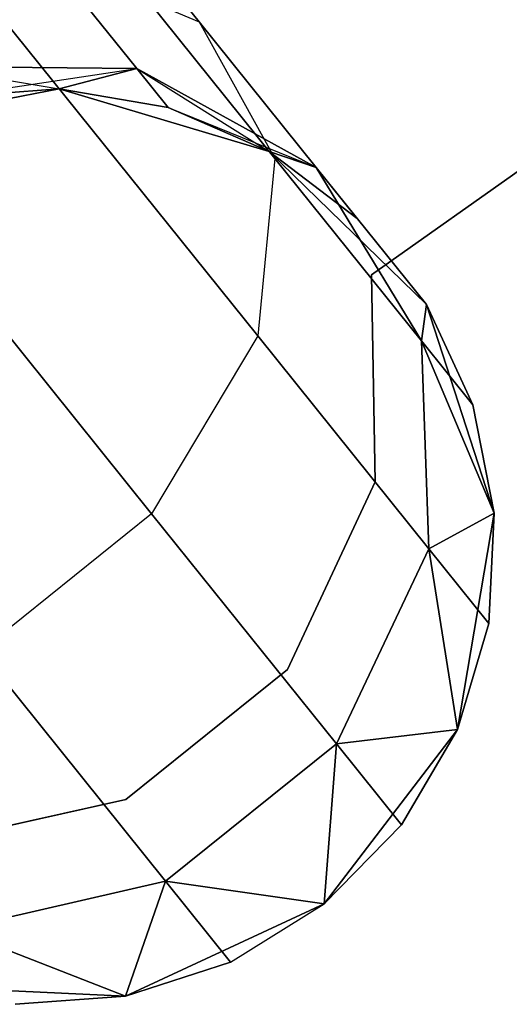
# Model space of a CAD drawing. Extents: x -91 to 91, y -91 to 262.
# Tile 321 of 480: x -37.93 to -36.86, y 46.11 to 48.26. Entities that reach past the tile are written whole.
import ezdxf

# ---------------------------------------------------------------- set-up
doc = ezdxf.new("R2010")
doc.units = 0
doc.header["$LTSCALE"] = 25.4
doc.layers.get('0').update_dxf_attribs({"linetype": 'CONTINUOUS'})

# ---------------------------------------------------------------- blocks, each defined once
blk = doc.blocks.new('ETE0_STL_1')
at = {"color": 0}
for p, q in [((-37.1572, 47.7023, 164.5076), (-32.5613, 50.9503, 164.5076)), ((-32.5613, 50.9503, 162.5076), (-37.1572, 47.7023, 162.5076)), ((-32.5613, 50.9503, 162.5076), (-37.1572, 47.7023, 162.5076)), ((-37.1572, 47.7023, 164.5076), (-32.5613, 50.9503, 164.5076)), ((-37.5334, 48.2542, 320.6786), (-37.9154, 48.7295, 320.2712)), ((-37.5334, 48.2542, 320.6786), (-37.9154, 48.7295, 320.2712)), ((-37.9154, 48.7295, 169.744), (-37.5334, 48.2542, 169.3366)), ((-37.9154, 48.7295, 169.744), (-37.5334, 48.2542, 169.3366)), ((-37.3679, 47.9562, 320.3427), (-37.8465, 48.5516, 319.8322)), ((-37.3679, 47.9562, 320.3427), (-37.8465, 48.5516, 319.8322)), ((-37.8465, 48.5516, 170.183), (-37.3679, 47.9562, 169.6726)), ((-37.8465, 48.5516, 170.183), (-37.3679, 47.9562, 169.6726)), ((-37.864, 48.3945, 320.9951), (-37.5334, 48.2542, 320.6786)), ((-37.6695, 48.1526, 321.4596), (-37.864, 48.3945, 320.9951)), ((-37.6695, 48.1526, 321.4596), (-37.864, 48.3945, 320.9951)), ((-37.864, 48.3945, 320.9951), (-37.5334, 48.2542, 320.6786)), ((-37.864, 48.3945, 169.0201), (-37.6695, 48.1526, 168.5556)), ((-37.864, 48.3945, 169.0201), (-37.6695, 48.1526, 168.5556)), ((-37.864, 48.3945, 169.0201), (-37.5334, 48.2542, 169.3366)), ((-37.864, 48.3945, 169.0201), (-37.5334, 48.2542, 169.3366)), ((-37.4053, 47.5688, 320.0641), (-37.964, 48.2638, 319.4683)), ((-37.4053, 47.5688, 320.0641), (-37.964, 48.2638, 319.4683)), ((-37.964, 48.2638, 170.5469), (-37.4053, 47.5688, 169.9511)), ((-37.964, 48.2638, 170.5469), (-37.4053, 47.5688, 169.9511)), ((-37.5334, 48.2542, 320.6786), (-37.3679, 47.9562, 320.3427)), ((-37.2782, 47.9367, 321.2884), (-37.5334, 48.2542, 320.6786)), ((-37.2782, 47.9367, 321.2884), (-37.5334, 48.2542, 320.6786)), ((-37.5334, 48.2542, 320.6786), (-37.3679, 47.9562, 320.3427)), ((-37.5334, 48.2542, 169.3366), (-37.2782, 47.9367, 168.7269)), ((-37.5334, 48.2542, 169.3366), (-37.2782, 47.9367, 168.7269)), ((-37.5334, 48.2542, 169.3366), (-37.3679, 47.9562, 169.6726)), ((-37.5334, 48.2542, 169.3366), (-37.3679, 47.9562, 169.6726)), ((-37.6695, 48.1526, 321.4596), (-38.1324, 48.1567, 321.5811)), ((-37.6695, 48.1526, 321.4596), (-38.1324, 48.1567, 321.5811)), ((-38.1324, 48.1567, 168.4341), (-37.8389, 48.1081, 168.0076)), ((-38.1324, 48.1567, 168.4341), (-37.8389, 48.1081, 168.0076)), ((-38.1324, 48.1567, 168.4341), (-37.6695, 48.1526, 168.5556)), ((-38.1324, 48.1567, 168.4341), (-37.6695, 48.1526, 168.5556)), ((-38.0793, 48.0906, 322.0076), (-37.6695, 48.1526, 321.4596)), ((-38.0793, 48.0906, 322.0076), (-37.6695, 48.1526, 321.4596)), ((-37.8389, 48.1081, 322.0076), (-37.6695, 48.1526, 321.4596)), ((-37.8389, 48.1081, 322.0076), (-37.6695, 48.1526, 321.4596)), ((-37.6695, 48.1526, 168.5556), (-37.8389, 48.1081, 168.0076)), ((-37.6695, 48.1526, 168.5556), (-37.8389, 48.1081, 168.0076)), ((-37.6012, 48.0676, 322.0076), (-37.6695, 48.1526, 321.4596)), ((-37.6012, 48.0676, 322.0076), (-37.6695, 48.1526, 321.4596)), ((-37.2782, 47.9367, 321.2884), (-37.6695, 48.1526, 321.4596)), ((-37.2782, 47.9367, 321.2884), (-37.6695, 48.1526, 321.4596)), ((-37.6695, 48.1526, 168.5556), (-37.6012, 48.0676, 168.0076)), ((-37.6695, 48.1526, 168.5556), (-37.6012, 48.0676, 168.0076)), ((-37.6695, 48.1526, 168.5556), (-37.3802, 47.9714, 168.0076)), ((-37.6695, 48.1526, 168.5556), (-37.3802, 47.9714, 168.0076)), ((-37.6695, 48.1526, 168.5556), (-37.2782, 47.9367, 168.7269)), ((-37.6695, 48.1526, 168.5556), (-37.2782, 47.9367, 168.7269)), ((-37.8389, 48.1081, 327.5076), (-38.3085, 48.016, 327.5076)), ((-38.3085, 48.016, 163.5076), (-37.8389, 48.1081, 163.5076)), ((-37.8389, 48.1081, 327.5076), (-38.3085, 48.016, 327.5076)), ((-38.3085, 48.016, 163.5076), (-37.8389, 48.1081, 163.5076)), ((-37.8389, 48.1081, 322.0076), (-38.0793, 48.0906, 322.0076)), ((-38.0793, 48.0906, 322.0076), (-37.8389, 48.1081, 327.5076)), ((-38.0793, 48.0906, 322.0076), (-37.8389, 48.1081, 327.5076)), ((-37.8389, 48.1081, 322.0076), (-38.0793, 48.0906, 322.0076)), ((-37.8389, 48.1081, 168.0076), (-38.0793, 48.0906, 168.0076)), ((-38.0793, 48.0906, 168.0076), (-37.8389, 48.1081, 163.5076)), ((-38.0793, 48.0906, 168.0076), (-37.8389, 48.1081, 163.5076)), ((-37.8389, 48.1081, 168.0076), (-38.0793, 48.0906, 168.0076)), ((-37.3802, 47.9714, 327.5076), (-37.8389, 48.1081, 327.5076)), ((-37.8389, 48.1081, 163.5076), (-37.3802, 47.9714, 163.5076)), ((-37.6012, 48.0676, 322.0076), (-37.8389, 48.1081, 327.5076)), ((-37.3802, 47.9714, 327.5076), (-37.8389, 48.1081, 327.5076)), ((-37.6012, 48.0676, 322.0076), (-37.8389, 48.1081, 322.0076)), ((-37.8389, 48.1081, 322.0076), (-37.8389, 48.1081, 327.5076)), ((-37.6012, 48.0676, 322.0076), (-37.8389, 48.1081, 327.5076)), ((-37.8389, 48.1081, 322.0076), (-37.8389, 48.1081, 327.5076)), ((-37.6012, 48.0676, 322.0076), (-37.8389, 48.1081, 322.0076)), ((-37.6012, 48.0676, 168.0076), (-37.8389, 48.1081, 168.0076)), ((-37.8389, 48.1081, 163.5076), (-37.6012, 48.0676, 168.0076)), ((-37.8389, 48.1081, 163.5076), (-37.3802, 47.9714, 163.5076)), ((-37.8389, 48.1081, 168.0076), (-37.8389, 48.1081, 163.5076)), ((-37.8389, 48.1081, 168.0076), (-37.8389, 48.1081, 163.5076)), ((-37.6012, 48.0676, 168.0076), (-37.8389, 48.1081, 168.0076)), ((-37.8389, 48.1081, 163.5076), (-37.6012, 48.0676, 168.0076)), ((-37.3802, 47.9714, 322.0076), (-37.6012, 48.0676, 322.0076)), ((-37.6012, 48.0676, 322.0076), (-37.3802, 47.9714, 327.5076)), ((-37.6012, 48.0676, 322.0076), (-37.3802, 47.9714, 327.5076)), ((-37.6012, 48.0676, 322.0076), (-37.2782, 47.9367, 321.2884)), ((-37.6012, 48.0676, 322.0076), (-37.2782, 47.9367, 321.2884)), ((-37.3802, 47.9714, 322.0076), (-37.6012, 48.0676, 322.0076)), ((-37.3802, 47.9714, 168.0076), (-37.6012, 48.0676, 168.0076)), ((-37.6012, 48.0676, 168.0076), (-37.3802, 47.9714, 163.5076)), ((-37.6012, 48.0676, 168.0076), (-37.3802, 47.9714, 163.5076)), ((-37.3802, 47.9714, 168.0076), (-37.6012, 48.0676, 168.0076)), ((-37.3679, 47.9562, 320.3427), (-37.4053, 47.5688, 320.0641)), ((-37.3679, 47.9562, 320.3427), (-37.4053, 47.5688, 320.0641)), ((-37.3679, 47.9562, 169.6726), (-37.4053, 47.5688, 169.9511)), ((-37.3679, 47.9562, 169.6726), (-37.4053, 47.5688, 169.9511)), ((-37.0375, 47.6373, 327.5076), (-37.3802, 47.9714, 327.5076)), ((-37.3802, 47.9714, 163.5076), (-37.0375, 47.6373, 163.5076)), ((-37.1885, 47.8251, 322.0076), (-37.3802, 47.9714, 327.5076)), ((-37.0375, 47.6373, 327.5076), (-37.3802, 47.9714, 327.5076)), ((-37.1885, 47.8251, 322.0076), (-37.3802, 47.9714, 322.0076)), ((-37.3802, 47.9714, 322.0076), (-37.3802, 47.9714, 327.5076)), ((-37.1885, 47.8251, 322.0076), (-37.3802, 47.9714, 327.5076)), ((-37.3802, 47.9714, 322.0076), (-37.3802, 47.9714, 327.5076)), ((-37.3802, 47.9714, 322.0076), (-37.2782, 47.9367, 321.2884)), ((-37.1885, 47.8251, 322.0076), (-37.3802, 47.9714, 322.0076)), ((-37.3802, 47.9714, 322.0076), (-37.2782, 47.9367, 321.2884)), ((-37.2782, 47.9367, 168.7269), (-37.3802, 47.9714, 168.0076)), ((-37.2782, 47.9367, 168.7269), (-37.3802, 47.9714, 168.0076)), ((-37.1885, 47.8251, 168.0076), (-37.3802, 47.9714, 168.0076)), ((-37.3802, 47.9714, 163.5076), (-37.1885, 47.8251, 168.0076)), ((-37.3802, 47.9714, 163.5076), (-37.0375, 47.6373, 163.5076)), ((-37.3802, 47.9714, 168.0076), (-37.3802, 47.9714, 163.5076)), ((-37.3802, 47.9714, 168.0076), (-37.3802, 47.9714, 163.5076)), ((-37.1885, 47.8251, 168.0076), (-37.3802, 47.9714, 168.0076)), ((-37.3802, 47.9714, 163.5076), (-37.1885, 47.8251, 168.0076)), ((-37.0481, 47.5584, 321.1065), (-37.3679, 47.9562, 320.3427)), ((-37.0481, 47.5584, 321.1065), (-37.3679, 47.9562, 320.3427)), ((-37.3679, 47.9562, 169.6726), (-37.0481, 47.5584, 168.9087)), ((-37.3679, 47.9562, 169.6726), (-37.0481, 47.5584, 168.9087)), ((-37.0375, 47.6373, 322.0076), (-37.2782, 47.9367, 321.2884)), ((-37.1885, 47.8251, 322.0076), (-37.2782, 47.9367, 321.2884)), ((-37.1885, 47.8251, 322.0076), (-37.2782, 47.9367, 321.2884)), ((-37.0375, 47.6373, 322.0076), (-37.2782, 47.9367, 321.2884)), ((-37.0481, 47.5584, 321.1065), (-37.2782, 47.9367, 321.2884)), ((-37.0481, 47.5584, 321.1065), (-37.2782, 47.9367, 321.2884)), ((-37.2782, 47.9367, 168.7269), (-37.1885, 47.8251, 168.0076)), ((-37.2782, 47.9367, 168.7269), (-37.0375, 47.6373, 168.0076)), ((-37.2782, 47.9367, 168.7269), (-37.1885, 47.8251, 168.0076)), ((-37.2782, 47.9367, 168.7269), (-37.0375, 47.6373, 168.0076)), ((-37.2782, 47.9367, 168.7269), (-37.0481, 47.5584, 168.9087)), ((-37.2782, 47.9367, 168.7269), (-37.0481, 47.5584, 168.9087)), ((-37.6371, 47.1807, 319.9068), (-38.241, 47.9319, 319.2628)), ((-37.6371, 47.1807, 319.9068), (-38.241, 47.9319, 319.2628)), ((-38.241, 47.9319, 170.7524), (-37.6371, 47.1807, 170.1084)), ((-38.241, 47.9319, 170.7524), (-37.6371, 47.1807, 170.1084)), ((-37.1885, 47.8251, 322.0076), (-37.0375, 47.6373, 327.5076)), ((-37.1885, 47.8251, 322.0076), (-37.0375, 47.6373, 327.5076)), ((-37.1885, 47.8251, 168.0076), (-37.0375, 47.6373, 163.5076)), ((-37.1885, 47.8251, 168.0076), (-37.0375, 47.6373, 163.5076)), ((-37.149, 47.2502, 164.5076), (-37.1572, 47.7023, 164.5076)), ((-37.1572, 47.7023, 164.5076), (-37.1572, 47.7023, 162.5076)), ((-37.1572, 47.7023, 162.5076), (-37.149, 47.2502, 162.5076)), ((-37.1572, 47.7023, 164.5076), (-37.1572, 47.7023, 162.5076)), ((-37.1572, 47.7023, 162.5076), (-37.149, 47.2502, 162.5076)), ((-37.149, 47.2502, 164.5076), (-37.1572, 47.7023, 164.5076)), ((-37.0375, 47.6373, 322.0076), (-37.0481, 47.5584, 321.1065)), ((-37.0375, 47.6373, 322.0076), (-37.0481, 47.5584, 321.1065)), ((-37.0481, 47.5584, 168.9087), (-37.0375, 47.6373, 168.0076)), ((-37.0481, 47.5584, 168.9087), (-37.0375, 47.6373, 168.0076)), ((-36.8894, 47.1821, 327.5076), (-37.0375, 47.6373, 327.5076)), ((-37.0375, 47.6373, 163.5076), (-36.8894, 47.1821, 163.5076)), ((-36.9358, 47.4187, 322.0076), (-37.0375, 47.6373, 327.5076)), ((-36.8894, 47.1821, 327.5076), (-37.0375, 47.6373, 327.5076)), ((-36.9358, 47.4187, 322.0076), (-37.0375, 47.6373, 322.0076)), ((-37.0375, 47.6373, 322.0076), (-37.0375, 47.6373, 327.5076)), ((-36.9358, 47.4187, 322.0076), (-37.0375, 47.6373, 327.5076)), ((-37.0375, 47.6373, 322.0076), (-37.0375, 47.6373, 327.5076)), ((-36.9358, 47.4187, 322.0076), (-37.0375, 47.6373, 322.0076)), ((-37.0375, 47.6373, 168.0076), (-37.0375, 47.6373, 163.5076)), ((-36.9358, 47.4187, 168.0076), (-37.0375, 47.6373, 168.0076)), ((-37.0375, 47.6373, 163.5076), (-36.9358, 47.4187, 168.0076)), ((-37.0375, 47.6373, 163.5076), (-36.8894, 47.1821, 163.5076)), ((-37.0375, 47.6373, 168.0076), (-37.0375, 47.6373, 163.5076)), ((-36.9358, 47.4187, 168.0076), (-37.0375, 47.6373, 168.0076)), ((-37.0375, 47.6373, 163.5076), (-36.9358, 47.4187, 168.0076)), ((-37.4053, 47.5688, 320.0641), (-37.6371, 47.1807, 319.9068)), ((-37.4053, 47.5688, 320.0641), (-37.6371, 47.1807, 319.9068)), ((-37.4053, 47.5688, 169.9511), (-37.6371, 47.1807, 170.1084)), ((-37.4053, 47.5688, 169.9511), (-37.6371, 47.1807, 170.1084)), ((-37.032, 47.1044, 320.9558), (-37.4053, 47.5688, 320.0641)), ((-37.032, 47.1044, 320.9558), (-37.4053, 47.5688, 320.0641)), ((-37.4053, 47.5688, 169.9511), (-37.032, 47.1044, 169.0594)), ((-37.4053, 47.5688, 169.9511), (-37.032, 47.1044, 169.0594)), ((-36.9358, 47.4187, 322.0076), (-37.0481, 47.5584, 321.1065)), ((-36.9358, 47.4187, 322.0076), (-37.0481, 47.5584, 321.1065)), ((-36.8894, 47.1821, 322.0076), (-37.0481, 47.5584, 321.1065)), ((-36.8894, 47.1821, 322.0076), (-37.0481, 47.5584, 321.1065)), ((-37.032, 47.1044, 320.9558), (-37.0481, 47.5584, 321.1065)), ((-37.032, 47.1044, 320.9558), (-37.0481, 47.5584, 321.1065)), ((-37.0481, 47.5584, 168.9087), (-36.9358, 47.4187, 168.0076)), ((-37.0481, 47.5584, 168.9087), (-36.9358, 47.4187, 168.0076)), ((-37.0481, 47.5584, 168.9087), (-36.8894, 47.1821, 168.0076)), ((-37.0481, 47.5584, 168.9087), (-36.8894, 47.1821, 168.0076)), ((-37.0481, 47.5584, 168.9087), (-37.032, 47.1044, 169.0594)), ((-37.0481, 47.5584, 168.9087), (-37.032, 47.1044, 169.0594)), ((-36.8894, 47.1821, 322.0076), (-36.9358, 47.4187, 322.0076)), ((-36.9358, 47.4187, 322.0076), (-36.8894, 47.1821, 327.5076)), ((-36.9358, 47.4187, 322.0076), (-36.8894, 47.1821, 327.5076)), ((-36.8894, 47.1821, 322.0076), (-36.9358, 47.4187, 322.0076)), ((-36.8894, 47.1821, 168.0076), (-36.9358, 47.4187, 168.0076)), ((-36.9358, 47.4187, 168.0076), (-36.8894, 47.1821, 163.5076)), ((-36.9358, 47.4187, 168.0076), (-36.8894, 47.1821, 163.5076)), ((-36.8894, 47.1821, 168.0076), (-36.9358, 47.4187, 168.0076)), ((-37.3407, 46.8407, 164.5076), (-37.149, 47.2502, 164.5076)), ((-37.149, 47.2502, 162.5076), (-37.3407, 46.8407, 162.5076)), ((-37.149, 47.2502, 162.5076), (-37.3407, 46.8407, 162.5076)), ((-37.3407, 46.8407, 164.5076), (-37.149, 47.2502, 164.5076)), ((-37.149, 47.2502, 164.5076), (-37.149, 47.2502, 162.5076)), ((-37.149, 47.2502, 164.5076), (-37.149, 47.2502, 162.5076)), ((-37.6371, 47.1807, 319.9068), (-38.0102, 46.8808, 319.9068)), ((-37.6371, 47.1807, 319.9068), (-38.0102, 46.8808, 319.9068)), ((-37.6371, 47.1807, 170.1084), (-38.0102, 46.8808, 170.1084)), ((-37.6371, 47.1807, 170.1084), (-38.0102, 46.8808, 170.1084)), ((-37.2336, 46.6787, 320.8707), (-37.6371, 47.1807, 319.9068)), ((-37.2336, 46.6787, 320.8707), (-37.6371, 47.1807, 319.9068)), ((-37.6371, 47.1807, 170.1084), (-37.2336, 46.6787, 169.1445)), ((-37.6371, 47.1807, 170.1084), (-37.2336, 46.6787, 169.1445)), ((-36.8894, 47.1821, 322.0076), (-37.032, 47.1044, 320.9558)), ((-36.8894, 47.1821, 322.0076), (-37.032, 47.1044, 320.9558)), ((-37.032, 47.1044, 169.0594), (-36.8894, 47.1821, 168.0076)), ((-37.032, 47.1044, 169.0594), (-36.8894, 47.1821, 168.0076)), ((-36.9698, 46.7103, 327.5076), (-36.8894, 47.1821, 327.5076)), ((-36.8894, 47.1821, 163.5076), (-36.9698, 46.7103, 163.5076)), ((-36.9698, 46.7103, 327.5076), (-36.8894, 47.1821, 327.5076)), ((-36.8894, 47.1821, 163.5076), (-36.9698, 46.7103, 163.5076)), ((-36.901, 46.9413, 322.0076), (-36.8894, 47.1821, 327.5076)), ((-36.901, 46.9413, 322.0076), (-36.8894, 47.1821, 322.0076)), ((-36.901, 46.9413, 322.0076), (-36.8894, 47.1821, 327.5076)), ((-36.901, 46.9413, 322.0076), (-36.8894, 47.1821, 322.0076)), ((-36.901, 46.9413, 168.0076), (-36.8894, 47.1821, 168.0076)), ((-36.8894, 47.1821, 163.5076), (-36.901, 46.9413, 168.0076)), ((-36.901, 46.9413, 168.0076), (-36.8894, 47.1821, 168.0076)), ((-36.8894, 47.1821, 163.5076), (-36.901, 46.9413, 168.0076)), ((-36.8894, 47.1821, 322.0076), (-36.8894, 47.1821, 327.5076)), ((-36.8894, 47.1821, 322.0076), (-36.8894, 47.1821, 327.5076)), ((-36.8894, 47.1821, 168.0076), (-36.8894, 47.1821, 163.5076)), ((-36.8894, 47.1821, 168.0076), (-36.8894, 47.1821, 163.5076)), ((-37.2336, 46.6787, 320.8707), (-37.032, 47.1044, 320.9558)), ((-37.2336, 46.6787, 320.8707), (-37.032, 47.1044, 320.9558)), ((-37.032, 47.1044, 169.0594), (-37.2336, 46.6787, 169.1445)), ((-37.032, 47.1044, 169.0594), (-37.2336, 46.6787, 169.1445)), ((-36.901, 46.9413, 322.0076), (-37.032, 47.1044, 320.9558)), ((-36.901, 46.9413, 322.0076), (-37.032, 47.1044, 320.9558)), ((-36.9698, 46.7103, 322.0076), (-37.032, 47.1044, 320.9558)), ((-36.9698, 46.7103, 322.0076), (-37.032, 47.1044, 320.9558)), ((-37.032, 47.1044, 169.0594), (-36.901, 46.9413, 168.0076)), ((-37.032, 47.1044, 169.0594), (-36.901, 46.9413, 168.0076)), ((-37.032, 47.1044, 169.0594), (-36.9698, 46.7103, 168.0076)), ((-37.032, 47.1044, 169.0594), (-36.9698, 46.7103, 168.0076)), ((-36.9698, 46.7103, 322.0076), (-36.901, 46.9413, 322.0076)), ((-36.901, 46.9413, 322.0076), (-36.9698, 46.7103, 327.5076)), ((-36.901, 46.9413, 322.0076), (-36.9698, 46.7103, 327.5076)), ((-36.9698, 46.7103, 322.0076), (-36.901, 46.9413, 322.0076)), ((-36.9698, 46.7103, 168.0076), (-36.901, 46.9413, 168.0076)), ((-36.901, 46.9413, 168.0076), (-36.9698, 46.7103, 163.5076)), ((-36.901, 46.9413, 168.0076), (-36.9698, 46.7103, 163.5076)), ((-36.9698, 46.7103, 168.0076), (-36.901, 46.9413, 168.0076)), ((-37.6067, 46.3788, 320.8707), (-38.0102, 46.8808, 319.9068)), ((-37.6067, 46.3788, 320.8707), (-38.0102, 46.8808, 319.9068)), ((-38.0102, 46.8808, 170.1084), (-37.6067, 46.3788, 169.1445)), ((-38.0102, 46.8808, 170.1084), (-37.6067, 46.3788, 169.1445)), ((-37.6932, 46.5575, 164.5076), (-37.3407, 46.8407, 164.5076)), ((-37.3407, 46.8407, 162.5076), (-37.6932, 46.5575, 162.5076)), ((-37.3407, 46.8407, 162.5076), (-37.6932, 46.5575, 162.5076)), ((-37.6932, 46.5575, 164.5076), (-37.3407, 46.8407, 164.5076)), ((-37.3407, 46.8407, 164.5076), (-37.3407, 46.8407, 162.5076)), ((-37.3407, 46.8407, 164.5076), (-37.3407, 46.8407, 162.5076)), ((-37.2603, 46.3298, 327.5076), (-36.9698, 46.7103, 327.5076)), ((-36.9698, 46.7103, 163.5076), (-37.2603, 46.3298, 163.5076)), ((-37.2603, 46.3298, 327.5076), (-36.9698, 46.7103, 327.5076)), ((-36.9698, 46.7103, 163.5076), (-37.2603, 46.3298, 163.5076)), ((-36.9698, 46.7103, 322.0076), (-37.2336, 46.6787, 320.8707)), ((-36.9698, 46.7103, 322.0076), (-37.2336, 46.6787, 320.8707)), ((-37.2336, 46.6787, 169.1445), (-36.9698, 46.7103, 168.0076)), ((-37.2336, 46.6787, 169.1445), (-36.9698, 46.7103, 168.0076)), ((-37.0919, 46.5024, 322.0076), (-36.9698, 46.7103, 327.5076)), ((-37.0919, 46.5024, 322.0076), (-36.9698, 46.7103, 322.0076)), ((-37.0919, 46.5024, 322.0076), (-36.9698, 46.7103, 327.5076)), ((-37.0919, 46.5024, 322.0076), (-36.9698, 46.7103, 322.0076)), ((-37.0919, 46.5024, 168.0076), (-36.9698, 46.7103, 168.0076)), ((-36.9698, 46.7103, 163.5076), (-37.0919, 46.5024, 168.0076)), ((-37.0919, 46.5024, 168.0076), (-36.9698, 46.7103, 168.0076)), ((-36.9698, 46.7103, 163.5076), (-37.0919, 46.5024, 168.0076)), ((-36.9698, 46.7103, 322.0076), (-36.9698, 46.7103, 327.5076)), ((-36.9698, 46.7103, 322.0076), (-36.9698, 46.7103, 327.5076)), ((-36.9698, 46.7103, 168.0076), (-36.9698, 46.7103, 163.5076)), ((-36.9698, 46.7103, 168.0076), (-36.9698, 46.7103, 163.5076)), ((-37.6067, 46.3788, 320.8707), (-37.2336, 46.6787, 320.8707)), ((-37.6067, 46.3788, 320.8707), (-37.2336, 46.6787, 320.8707)), ((-37.2336, 46.6787, 169.1445), (-37.6067, 46.3788, 169.1445)), ((-37.2336, 46.6787, 169.1445), (-37.6067, 46.3788, 169.1445)), ((-37.2603, 46.3298, 322.0076), (-37.2336, 46.6787, 320.8707)), ((-37.2603, 46.3298, 322.0076), (-37.2336, 46.6787, 320.8707)), ((-37.2336, 46.6787, 169.1445), (-37.2603, 46.3298, 168.0076)), ((-37.2336, 46.6787, 169.1445), (-37.2603, 46.3298, 168.0076)), ((-37.0919, 46.5024, 322.0076), (-37.2336, 46.6787, 320.8707)), ((-37.0919, 46.5024, 322.0076), (-37.2336, 46.6787, 320.8707)), ((-37.2336, 46.6787, 169.1445), (-37.0919, 46.5024, 168.0076)), ((-37.2336, 46.6787, 169.1445), (-37.0919, 46.5024, 168.0076)), ((-38.1344, 46.4585, 164.5076), (-37.6932, 46.5575, 164.5076)), ((-37.6932, 46.5575, 162.5076), (-38.1344, 46.4585, 162.5076)), ((-37.6932, 46.5575, 162.5076), (-38.1344, 46.4585, 162.5076)), ((-38.1344, 46.4585, 164.5076), (-37.6932, 46.5575, 164.5076)), ((-37.6932, 46.5575, 164.5076), (-37.6932, 46.5575, 162.5076)), ((-37.6932, 46.5575, 164.5076), (-37.6932, 46.5575, 162.5076)), ((-37.2603, 46.3298, 327.5076), (-37.0919, 46.5024, 322.0076)), ((-37.2603, 46.3298, 322.0076), (-37.0919, 46.5024, 322.0076)), ((-37.2603, 46.3298, 327.5076), (-37.0919, 46.5024, 322.0076)), ((-37.2603, 46.3298, 322.0076), (-37.0919, 46.5024, 322.0076)), ((-37.2603, 46.3298, 168.0076), (-37.0919, 46.5024, 168.0076)), ((-37.0919, 46.5024, 168.0076), (-37.2603, 46.3298, 163.5076)), ((-37.2603, 46.3298, 168.0076), (-37.0919, 46.5024, 168.0076)), ((-37.0919, 46.5024, 168.0076), (-37.2603, 46.3298, 163.5076)), ((-38.0657, 46.2735, 320.9558), (-37.6067, 46.3788, 320.8707)), ((-38.0657, 46.2735, 320.9558), (-37.6067, 46.3788, 320.8707)), ((-37.6067, 46.3788, 169.1445), (-38.0657, 46.2735, 169.0594)), ((-37.6067, 46.3788, 169.1445), (-38.0657, 46.2735, 169.0594)), ((-37.6942, 46.128, 322.0076), (-37.6067, 46.3788, 320.8707)), ((-37.6942, 46.128, 322.0076), (-37.6067, 46.3788, 320.8707)), ((-37.6067, 46.3788, 169.1445), (-37.6942, 46.128, 168.0076)), ((-37.6067, 46.3788, 169.1445), (-37.6942, 46.128, 168.0076)), ((-37.2603, 46.3298, 322.0076), (-37.6067, 46.3788, 320.8707)), ((-37.465, 46.2026, 322.0076), (-37.6067, 46.3788, 320.8707)), ((-37.2603, 46.3298, 322.0076), (-37.6067, 46.3788, 320.8707)), ((-37.465, 46.2026, 322.0076), (-37.6067, 46.3788, 320.8707)), ((-37.6067, 46.3788, 169.1445), (-37.2603, 46.3298, 168.0076)), ((-37.6067, 46.3788, 169.1445), (-37.2603, 46.3298, 168.0076)), ((-37.6067, 46.3788, 169.1445), (-37.465, 46.2026, 168.0076)), ((-37.6067, 46.3788, 169.1445), (-37.465, 46.2026, 168.0076)), ((-37.6942, 46.128, 327.5076), (-37.2603, 46.3298, 327.5076)), ((-37.2603, 46.3298, 163.5076), (-37.6942, 46.128, 163.5076)), ((-37.6942, 46.128, 327.5076), (-37.2603, 46.3298, 327.5076)), ((-37.2603, 46.3298, 163.5076), (-37.6942, 46.128, 163.5076)), ((-37.465, 46.2026, 322.0076), (-37.2603, 46.3298, 327.5076)), ((-37.465, 46.2026, 322.0076), (-37.2603, 46.3298, 327.5076)), ((-37.465, 46.2026, 322.0076), (-37.2603, 46.3298, 322.0076)), ((-37.465, 46.2026, 322.0076), (-37.2603, 46.3298, 322.0076)), ((-37.465, 46.2026, 168.0076), (-37.2603, 46.3298, 168.0076)), ((-37.465, 46.2026, 168.0076), (-37.2603, 46.3298, 168.0076)), ((-37.465, 46.2026, 168.0076), (-37.2603, 46.3298, 163.5076)), ((-37.465, 46.2026, 168.0076), (-37.2603, 46.3298, 163.5076)), ((-37.2603, 46.3298, 322.0076), (-37.2603, 46.3298, 327.5076)), ((-37.2603, 46.3298, 322.0076), (-37.2603, 46.3298, 327.5076)), ((-37.2603, 46.3298, 168.0076), (-37.2603, 46.3298, 163.5076)), ((-37.2603, 46.3298, 168.0076), (-37.2603, 46.3298, 163.5076)), ((-37.6942, 46.128, 322.0076), (-38.0657, 46.2735, 320.9558)), ((-37.6942, 46.128, 322.0076), (-38.0657, 46.2735, 320.9558)), ((-38.0657, 46.2735, 169.0594), (-37.6942, 46.128, 168.0076)), ((-38.0657, 46.2735, 169.0594), (-37.6942, 46.128, 168.0076)), ((-37.6942, 46.128, 322.0076), (-37.465, 46.2026, 322.0076)), ((-37.465, 46.2026, 322.0076), (-37.6942, 46.128, 327.5076)), ((-37.465, 46.2026, 322.0076), (-37.6942, 46.128, 327.5076)), ((-37.6942, 46.128, 322.0076), (-37.465, 46.2026, 322.0076)), ((-37.6942, 46.128, 168.0076), (-37.465, 46.2026, 168.0076)), ((-37.465, 46.2026, 168.0076), (-37.6942, 46.128, 163.5076)), ((-37.465, 46.2026, 168.0076), (-37.6942, 46.128, 163.5076)), ((-37.6942, 46.128, 168.0076), (-37.465, 46.2026, 168.0076)), ((-38.1723, 46.1509, 327.5076), (-37.6942, 46.128, 327.5076)), ((-37.6942, 46.128, 163.5076), (-38.1723, 46.1509, 163.5076)), ((-38.1723, 46.1509, 327.5076), (-37.6942, 46.128, 327.5076)), ((-37.6942, 46.128, 163.5076), (-38.1723, 46.1509, 163.5076)), ((-37.9347, 46.1104, 322.0076), (-37.6942, 46.128, 327.5076)), ((-37.9347, 46.1104, 322.0076), (-37.6942, 46.128, 322.0076)), ((-37.9347, 46.1104, 322.0076), (-37.6942, 46.128, 327.5076)), ((-37.9347, 46.1104, 322.0076), (-37.6942, 46.128, 322.0076)), ((-37.9347, 46.1104, 168.0076), (-37.6942, 46.128, 168.0076)), ((-37.6942, 46.128, 163.5076), (-37.9347, 46.1104, 168.0076)), ((-37.9347, 46.1104, 168.0076), (-37.6942, 46.128, 168.0076)), ((-37.6942, 46.128, 163.5076), (-37.9347, 46.1104, 168.0076)), ((-37.6942, 46.128, 322.0076), (-37.6942, 46.128, 327.5076)), ((-37.6942, 46.128, 322.0076), (-37.6942, 46.128, 327.5076)), ((-37.6942, 46.128, 168.0076), (-37.6942, 46.128, 163.5076)), ((-37.6942, 46.128, 168.0076), (-37.6942, 46.128, 163.5076))]:
    blk.add_line(p, q, dxfattribs=at)

msp = doc.modelspace()

# ---------------------------------------------------------------- block references
at = {"color": 253}
msp.add_blockref('ETE0_STL_1', (0, 0), dxfattribs=at)

doc.saveas('drawing.dxf')
